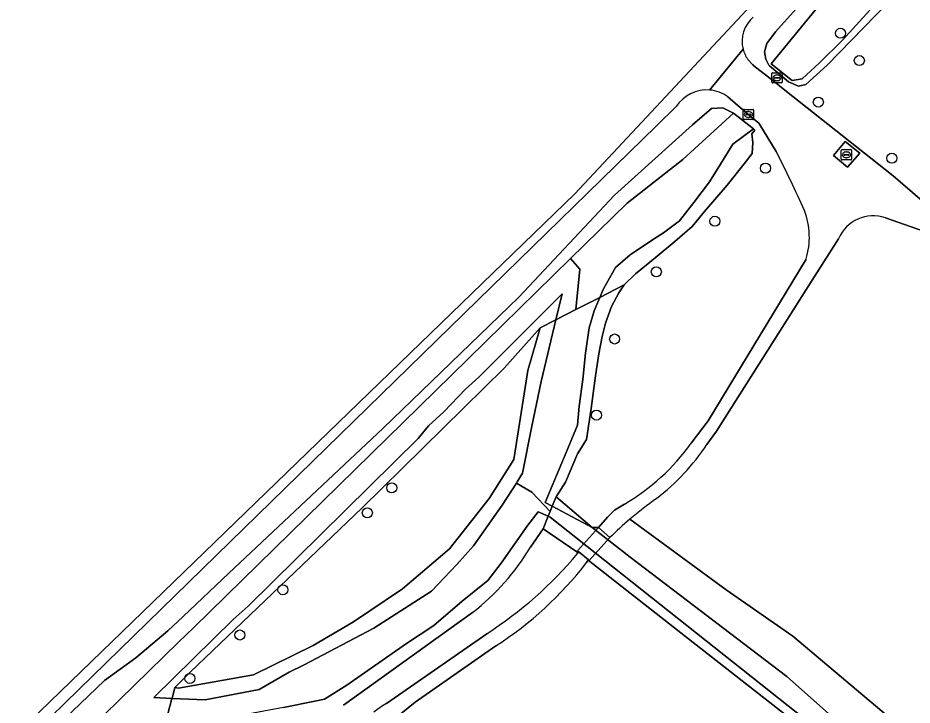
# Model space of a CAD drawing. Extents: x 159626 to 160723, y 388173 to 389416.
# Drawn here: x 160255.9 to 160342.8, y 389158.7 to 389225.5 of the extents above; entities that cross this region are included whole.
import ezdxf

# ---------------------------------------------------------------- set-up
doc = ezdxf.new("R2010")
doc.units = 0
for name, color, linetype in [('IMGEO_Boom', 7, 'Continuous'), ('IMGEO_Dek', 7, 'Continuous'), ('IMGEO_Grasland_agrarisch', 7, 'Continuous'), ('IMGEO_Grasland_overig', 7, 'Continuous'), ('IMGEO_Groenvoorziening', 7, 'Continuous'), ('IMGEO_Hek', 7, 'Continuous'), ('IMGEO_Loofbos', 7, 'Continuous'), ('IMGEO_Oever', 7, 'Continuous'), ('IMGEO_Rijbaan_lokaal_halfverhard', 7, 'Continuous'), ('IMGEO_Rioolput', 7, 'Continuous'), ('IMGEO_Voetpad_gesloten', 7, 'Continuous'), ('IMGEO_Voetpad_halfverhard', 7, 'Continuous'), ('IMGEO_Voetpad_open', 7, 'Continuous'), ('IMGEO_Waterloop', 7, 'Continuous')]:
    doc.layers.add(name, color=color, linetype=linetype)

msp = doc.modelspace()

# ---------------------------------------------------------------- linework, layer by layer
at = {"layer": 'IMGEO_Boom'}
for centre in [(160335.88, 389224.035), (160337.701, 389221.383), (160333.716, 389217.347), (160340.857, 389211.882), (160328.582, 389210.913), (160323.657, 389205.753), (160317.96, 389200.835), (160313.906, 389194.296), (160312.143, 389186.897), (160292.227, 389179.818), (160289.856, 389177.389), (160281.649, 389169.904), (160277.466, 389165.501), (160272.607, 389161.283)]:
    msp.add_circle(centre, 0.489, dxfattribs=at)
at = {"layer": 'IMGEO_Dek'}
msp.add_lwpolyline([(160310.305, 389173.696), (160310.423, 389173.596), (160311.361, 389172.8), (160311.431, 389172.741), (160313.454, 389174.995), (160312.339, 389175.972)], close=True, dxfattribs=at)
at = {"layer": 'IMGEO_Grasland_agrarisch'}
for points in [[(160388.566, 389174.937), (160370.942, 389185.933), (160344.582, 389204.566), (160340.247, 389206.086)], [(160335.684, 389204.054), (160333.341, 389200.367), (160323.826, 389185.322), (160322.887, 389184.047)], [(160315.396, 389176.775), (160324.762, 389169.892), (160331.245, 389165.394), (160338.643, 389159.145), (160347.019, 389152.087), (160352.744, 389148.485), (160362.481, 389143.194), (160364.174, 389140.654), (160364.704, 389138.643), (160372.535, 389131.869), (160369.254, 389128.377), (160347.347, 389145.31), (160343.945, 389148.328), (160341.403, 389150.192), (160340.96, 389149.55), (160330.767, 389157.542), (160320.794, 389165.363), (160311.778, 389172.432), (160311.337, 389172.767), (160311.17, 389172.542)], [(160302.344, 389164.436), (160294.511, 389158.979), (160292.629, 389157.437)]]:
    msp.add_lwpolyline(points, dxfattribs=at)
for centre, radius, start, end in [((160339.061, 389202.609), 3.673, 71.17011, 156.83872), ((160304.305, 389196.444), 22.338, 307.76745, 326.29038), ((160338.586, 389149.582), 35.739, 125.19809, 130.45686), ((160283.204, 389194.134), 35.331, 302.80105, 322.3291)]:
    msp.add_arc(centre, radius, start, end, dxfattribs=at)
at = {"layer": 'IMGEO_Grasland_overig'}
for points in [[(160346.406, 389233.118), (160334.564, 389220.949), (160332.492, 389219.043), (160331.774, 389218.894), (160330.829, 389219.301), (160329.973, 389220.021), (160328.974, 389220.86), (160328.893, 389220.928), (160328.616, 389221.514), (160328.484, 389222.225), (160328.707, 389223.039), (160329.54, 389224.177), (160337.282, 389232.828)], [(160326.861, 389221.486), (160327.335, 389220.971), (160327.618, 389220.747), (160329.404, 389219.331), (160330.464, 389218.491), (160340.986, 389210.155), (160352.046, 389200.649), (160387.893, 389176.939)], [(160329.615, 389212.545), (160327.977, 389215.192), (160327.922, 389215.282), (160326.835, 389216.215), (160325.149, 389217.662), (160324.92, 389217.858)], [(160319.905, 389216.906), (160317.966, 389215.025), (160255.091, 389153.665), (160229.33, 389128.502), (160218.769, 389118.226), (160214.731, 389114.586), (160211.458, 389111.496), (160207.818, 389108.223), (160202.954, 389104.216), (160192.615, 389095.987), (160184.408, 389089.615), (160162.973, 389073.86), (160152.253, 389066.627), (160147.88, 389063.446), (160139.623, 389058.041), (160134.064, 389054.013), (160130.126, 389051.391), (160126.207, 389049.186), (160120.19, 389045.789), (160114.797, 389042.585), (160107.046, 389038.681), (160094.504, 389033.155), (160076.791, 389025.521), (160066.26, 389021.528)], [(160257.325, 389154.402), (160264.306, 389161.069), (160267.351, 389163.284), (160270.459, 389165.895), (160271.95, 389167.308), (160276.375, 389171.503), (160291.378, 389185.58), (160304.595, 389198.376), (160313.902, 389208.296), (160321.473, 389215.12), (160323.325, 389216.711), (160324.437, 389216.772), (160325.463, 389216.262), (160327.398, 389214.737), (160327.546, 389214.62), (160327.263, 389214.244), (160327.358, 389213.426), (160327.267, 389212.355), (160326.487, 389211.346), (160324.85, 389209.266), (160322.648, 389206.711), (160321.455, 389205.243), (160319.772, 389203.775), (160317.845, 389202.184), (160315.949, 389200.624), (160314.847, 389199.553), (160314.312, 389198.773), (160313.593, 389197.458), (160313.012, 389195.822), (160312.706, 389194.537), (160312.354, 389192.87), (160312.033, 389190.713), (160311.62, 389187.547), (160311.17, 389184.52), (160310.284, 389183.126), (160309.137, 389180.377), (160308.204, 389178.938), (160311.721, 389175.968), (160312.339, 389175.972), (160313.203, 389176.963), (160313.884, 389177.636), (160314.069, 389177.751), (160314.856, 389178.241)], [(160321.344, 389184.149), (160323.009, 389186.339), (160332.52, 389202.079)], [(160310.286, 389173.42), (160310.355, 389173.509), (160310.234, 389173.602), (160306.957, 389175.84), (160305.711, 389174.051)], [(160300.083, 389167.7), (160287.549, 389158.682)], [(160291.713, 389158.825), (160301.464, 389165.625)]]:
    msp.add_lwpolyline(points, dxfattribs=at)
for centre, radius, start, end in [((160329.358, 389223.259), 3.062, 129.91362, 194.69686), ((160329.361, 389223.257), 3.064, 194.64932, 215.30886), ((160322.863, 389215.022), 3.507, 85.45273, 147.50727), ((160322.86, 389215.032), 3.497, 53.905, 85.3858), ((160223.56, 389158.429), 119.064, 23.96114, 27.03347), ((160325.626, 389204.204), 7.214, 342.87278, 20.95039), ((160304.391, 389196.25), 20.828, 300.16079, 324.48146), ((160286.454, 389185.447), 22.377, 307.52371, 329.38415), ((160280.277, 389198.493), 39.105, 302.80615, 320.12061), ((160295.938, 389151.319), 8.613, 119.37541, 129.30515)]:
    msp.add_arc(centre, radius, start, end, dxfattribs=at)
at = {"layer": 'IMGEO_Groenvoorziening'}
msp.add_lwpolyline([(160306.667, 389195.389), (160303.157, 389191.446), (160289.366, 389177.876), (160272.639, 389161.895), (160271.139, 389160.403), (160271.149, 389160.401), (160271.487, 389160.344), (160278.801, 389161.626), (160284.594, 389164.473), (160288.527, 389166.777), (160293.284, 389169.994), (160297.851, 389173.898), (160301.69, 389178.794), (160304.11, 389182.587), (160305.47, 389191.231), (160306.663, 389195.376)], close=True, dxfattribs=at)
at = {"layer": 'IMGEO_Hek'}
msp.add_lwpolyline([(160311.337, 389172.767), (160340.96, 389149.55)], dxfattribs=at)
at = {"layer": 'IMGEO_Loofbos'}
msp.add_lwpolyline([(160313.454, 389174.995), (160312.339, 389175.972), (160311.721, 389175.968), (160315.424, 389173.078), (160330.651, 389161.462), (160336.458, 389156.303), (160342.321, 389151.094), (160341.403, 389150.192), (160343.945, 389148.328), (160347.347, 389145.31), (160369.254, 389128.377), (160372.535, 389131.869), (160364.704, 389138.643), (160364.174, 389140.654), (160362.481, 389143.194), (160352.744, 389148.485), (160347.019, 389152.087), (160338.643, 389159.145), (160331.245, 389165.394), (160324.762, 389169.892), (160315.396, 389176.775)], dxfattribs=at)
msp.add_arc((160338.758, 389149.338), 36.036, 130.41306, 134.60249, dxfattribs=at)
at = {"layer": 'IMGEO_Oever'}
for points in [[(160338.736, 389226.282), (160336.074, 389223.376), (160333.841, 389221.173), (160332.128, 389219.613), (160331.173, 389219.432), (160331.043, 389219.537), (160329.134, 389221.07), (160340.062, 389234.415)], [(160337.282, 389232.828), (160329.54, 389224.177), (160328.707, 389223.039), (160328.484, 389222.225), (160328.616, 389221.514), (160328.893, 389220.928), (160328.974, 389220.86), (160329.973, 389220.021), (160330.829, 389219.301), (160331.774, 389218.894), (160332.492, 389219.043), (160334.564, 389220.949), (160346.406, 389233.118)], [(160325.463, 389216.262), (160324.437, 389216.772), (160323.325, 389216.711), (160321.473, 389215.12), (160313.902, 389208.296), (160304.595, 389198.376), (160291.378, 389185.58), (160276.375, 389171.503), (160271.95, 389167.308), (160270.459, 389165.895), (160267.351, 389163.284), (160264.306, 389161.069), (160257.325, 389154.402), (160251.136, 389146.908), (160237.436, 389132.278), (160227.143, 389122.788), (160220.735, 389116.556), (160210.477, 389107.094), (160204.81, 389102.364), (160192.585, 389093.933)], [(160203.231, 389099.769), (160204.027, 389100.448), (160206.182, 389101.947), (160214.676, 389109.416), (160224.225, 389118.69), (160225.519, 389119.837), (160227.31, 389121.57), (160239.91, 389133.467), (160252.005, 389145.767), (160262.864, 389156.368), (160271.506, 389164.805), (160272.973, 389166.237), (160298.048, 389190.765), (160309.63, 389202.134), (160315.114, 389207.517), (160320.537, 389211.754), (160325.463, 389216.262)], [(160306.957, 389175.84), (160307.445, 389177.052), (160306.456, 389177.499), (160305.471, 389176.179), (160302.871, 389172.495), (160301.587, 389170.799), (160299.078, 389168.78), (160296.325, 389166.425), (160293.664, 389164.681), (160287.855, 389160.614), (160285.684, 389159.268), (160284.924, 389159.108), (160281.704, 389158.453), (160275.455, 389157.296), (160271.919, 389156.785), (160270.052, 389155.842), (160269.932, 389155.771), (160269.287, 389153.299), (160272.039, 389154.727), (160273.607, 389155.331), (160277.897, 389155.97), (160278.976, 389156.131), (160280.514, 389156.345)], [(160305.711, 389174.051), (160306.957, 389175.84)], [(160287.549, 389158.682), (160300.083, 389167.7)]]:
    msp.add_lwpolyline(points, dxfattribs=at)
for points in [[(160312.462, 389198.339), (160314.847, 389199.553), (160315.949, 389200.624), (160317.845, 389202.184), (160319.772, 389203.775), (160321.455, 389205.243), (160322.648, 389206.711), (160324.85, 389209.266), (160326.487, 389211.346), (160327.267, 389212.355), (160327.358, 389213.426), (160327.263, 389214.244), (160327.546, 389214.62), (160327.398, 389214.737), (160325.411, 389213.265), (160324.192, 389211.3), (160323.122, 389209.587), (160321.623, 389207.568), (160320.216, 389205.794), (160318.656, 389204.631), (160317.769, 389204.081), (160315.413, 389202.49), (160314.006, 389201.266), (160312.813, 389199.186)], [(160307.84, 389178.035), (160308.204, 389178.938), (160309.137, 389180.377), (160310.284, 389183.126), (160311.17, 389184.52), (160311.62, 389187.547), (160312.033, 389190.713), (160312.354, 389192.87), (160312.706, 389194.537), (160313.012, 389195.822), (160313.593, 389197.458), (160314.312, 389198.773), (160314.847, 389199.553), (160312.462, 389198.339), (160311.926, 389197.045), (160311.437, 389195.393), (160311.069, 389192.916), (160310.825, 389190.346), (160310.458, 389187.777), (160310.305, 389185.911), (160309.179, 389183.247), (160307.16, 389178.397)], [(160303.157, 389191.446), (160306.667, 389195.389), (160306.663, 389195.376), (160308.199, 389196.158), (160308.202, 389196.171), (160308.814, 389198.705), (160300.697, 389190.575), (160299.413, 389189.413), (160297.305, 389187.216), (160295.791, 389185.841), (160294.798, 389184.623), (160278.268, 389168.299), (160276.806, 389167.023), (160269.095, 389159.415), (160270.861, 389159.337), (160270.871, 389159.337), (160271.149, 389160.401), (160271.139, 389160.403), (160272.639, 389161.895), (160289.366, 389177.876)], [(160308.199, 389196.158), (160306.663, 389195.376), (160305.47, 389191.231), (160304.11, 389182.587), (160301.69, 389178.794), (160297.851, 389173.898), (160293.284, 389169.994), (160288.527, 389166.777), (160284.594, 389164.473), (160278.801, 389161.626), (160271.487, 389160.344), (160271.149, 389160.401), (160270.871, 389159.337), (160274.1, 389159.194), (160279.352, 389160.216), (160282.259, 389161.885), (160283.659, 389162.565), (160290.486, 389166.181), (160296.111, 389169.775), (160298.558, 389172.375), (160300.18, 389174.179), (160302.963, 389178.126), (160304.364, 389180.285), (160304.432, 389180.389), (160304.952, 389181.249), (160305.869, 389185.803), (160306.756, 389190.178)], [(160308.204, 389178.938), (160307.84, 389178.035), (160311.721, 389175.968)], [(160307.639, 389176.964), (160307.445, 389177.052), (160306.957, 389175.84), (160310.234, 389173.602), (160310.355, 389173.509), (160310.423, 389173.596), (160311.361, 389172.8), (160311.337, 389172.767), (160311.778, 389172.432), (160320.794, 389165.363), (160330.767, 389157.542), (160340.96, 389149.55), (160341.403, 389150.192)]]:
    msp.add_lwpolyline(points, close=True, dxfattribs=at)
msp.add_arc((160286.454, 389185.447), 22.377, 307.52371, 329.38415, dxfattribs=at)
at = {"layer": 'IMGEO_Rijbaan_lokaal_halfverhard'}
for points in [[(160425.774, 389383.656), (160378.413, 389310.486), (160354.95, 389266.193), (160336.027, 389236.286), (160310.021, 389208.418), (160205.949, 389107.719), (160110.695, 389041.218), (160031.6, 389011.311)], [(160326.397, 389222.482), (160323.141, 389218.518)], [(160323.141, 389218.518), (160326.397, 389222.482)], [(160340.986, 389210.155), (160330.464, 389218.491), (160329.404, 389219.331), (160327.618, 389220.747), (160327.335, 389220.971), (160326.861, 389221.486)], [(160324.92, 389217.858), (160325.149, 389217.662), (160326.835, 389216.215), (160327.922, 389215.282), (160327.977, 389215.192), (160329.615, 389212.545)], [(160066.26, 389021.528), (160076.791, 389025.521), (160094.504, 389033.155), (160107.046, 389038.681), (160114.797, 389042.585), (160120.19, 389045.789), (160126.207, 389049.186), (160130.126, 389051.391), (160134.064, 389054.013), (160139.623, 389058.041), (160147.88, 389063.446), (160152.253, 389066.627), (160162.973, 389073.86), (160184.408, 389089.615), (160192.615, 389095.987), (160202.954, 389104.216), (160207.818, 389108.223), (160211.458, 389111.496), (160214.731, 389114.586), (160218.769, 389118.226), (160229.33, 389128.502), (160255.091, 389153.665), (160317.966, 389215.025), (160319.905, 389216.906)], [(160387.893, 389176.939), (160352.046, 389200.649), (160340.986, 389210.155)], [(160340.247, 389206.086), (160344.582, 389204.566), (160370.942, 389185.933), (160388.566, 389174.937)], [(160322.887, 389184.047), (160323.826, 389185.322), (160333.341, 389200.367), (160335.684, 389204.054)], [(160332.52, 389202.079), (160323.009, 389186.339), (160321.344, 389184.149)], [(160314.856, 389178.241), (160314.069, 389177.751), (160313.884, 389177.636), (160313.203, 389176.963), (160312.339, 389175.972), (160313.454, 389174.995)]]:
    msp.add_lwpolyline(points, dxfattribs=at)
msp.add_lwpolyline([(160336.541, 389211.01), (160335.192, 389212.136), (160336.315, 389213.513), (160337.756, 389212.366)], close=True, dxfattribs=at)
for centre, radius, start, end in [((160329.358, 389223.259), 3.062, 129.91362, 194.69686), ((160329.361, 389223.257), 3.064, 194.64932, 215.30886), ((160322.863, 389215.022), 3.507, 85.45273, 147.50727), ((160322.86, 389215.032), 3.497, 53.905, 85.3858), ((160223.56, 389158.429), 119.064, 23.96114, 27.03347), ((160325.626, 389204.204), 7.214, 342.87278, 20.95039), ((160339.061, 389202.609), 3.673, 71.17011, 156.83872), ((160304.391, 389196.25), 20.828, 300.16079, 324.48146), ((160304.305, 389196.444), 22.338, 307.76745, 326.29038), ((160338.586, 389149.582), 35.739, 125.19809, 130.45686), ((160338.758, 389149.338), 36.036, 130.41306, 134.60249)]:
    msp.add_arc(centre, radius, start, end, dxfattribs=at)
at = {"layer": 'IMGEO_Rioolput'}
for p, q in [((160329.27, 389220.202), (160330.122, 389220.202)), ((160329.195, 389219.276), (160329.195, 389220.128)), ((160329.454, 389219.696), (160329.454, 389219.708)), ((160329.892, 389219.659), (160329.494, 389219.659)), ((160329.497, 389219.745), (160329.895, 389219.745)), ((160329.706, 389219.422), (160329.681, 389219.422)), ((160329.683, 389219.982), (160329.708, 389219.982)), ((160329.938, 389219.708), (160329.938, 389219.696)), ((160330.196, 389220.128), (160330.196, 389219.276)), ((160330.122, 389219.202), (160329.27, 389219.202)), ((160326.418, 389215.71), (160326.418, 389216.562)), ((160326.493, 389216.636), (160327.345, 389216.636)), ((160326.677, 389216.13), (160326.677, 389216.142)), ((160327.115, 389216.093), (160326.717, 389216.093)), ((160326.72, 389216.179), (160327.118, 389216.179)), ((160326.929, 389215.856), (160326.904, 389215.856)), ((160326.906, 389216.416), (160326.931, 389216.416)), ((160327.161, 389216.142), (160327.161, 389216.13)), ((160327.419, 389216.562), (160327.419, 389215.71)), ((160327.345, 389215.636), (160326.493, 389215.636)), ((160335.947, 389211.789), (160335.947, 389212.641)), ((160336.022, 389212.715), (160336.874, 389212.715)), ((160336.435, 389212.495), (160336.46, 389212.495)), ((160336.948, 389212.641), (160336.948, 389211.789)), ((160336.874, 389211.715), (160336.022, 389211.715)), ((160336.206, 389212.209), (160336.206, 389212.221)), ((160336.644, 389212.172), (160336.246, 389212.172)), ((160336.249, 389212.258), (160336.647, 389212.258)), ((160336.458, 389211.935), (160336.433, 389211.935)), ((160336.69, 389212.221), (160336.69, 389212.209))]:
    msp.add_line(p, q, dxfattribs=at)
for points in [[(160329.27, 389220.202), (160330.122, 389220.202)], [(160329.195, 389219.276), (160329.195, 389220.128)], [(160330.196, 389220.128), (160330.196, 389219.276)], [(160330.122, 389219.202), (160329.27, 389219.202)], [(160326.418, 389215.71), (160326.418, 389216.562)], [(160326.493, 389216.636), (160327.345, 389216.636)], [(160327.419, 389216.562), (160327.419, 389215.71)], [(160327.345, 389215.636), (160326.493, 389215.636)], [(160335.947, 389211.789), (160335.947, 389212.641)], [(160336.022, 389212.715), (160336.874, 389212.715)], [(160336.948, 389212.641), (160336.948, 389211.789)], [(160336.874, 389211.715), (160336.022, 389211.715)]]:
    msp.add_lwpolyline(points, dxfattribs=at)
for centre, radius, start, end in [((160329.272, 389220.126), 0.0765, 91.55205, 178.44795), ((160329.272, 389220.126), 0.0765, 91.55205, 178.44795), ((160330.12, 389220.126), 0.0765, 1.55205, 88.44795), ((160330.12, 389220.126), 0.0765, 1.55205, 88.44795), ((160329.494, 389219.705), 0.0403, 85.87752, 175.75265), ((160329.491, 389219.695), 0.0366, 178.93798, 274.71019), ((160329.895, 389219.702), 0.043, 264.86636, 352.45326), ((160329.899, 389219.707), 0.0386, 1.73085, 96.63898), ((160329.272, 389219.278), 0.0765, 181.55205, 268.44795), ((160329.272, 389219.278), 0.0765, 181.55205, 268.44795), ((160330.12, 389219.278), 0.0765, 271.55205, 358.44795), ((160330.12, 389219.278), 0.0765, 271.55205, 358.44795), ((160326.495, 389216.56), 0.0765, 91.55205, 178.44795), ((160326.495, 389216.56), 0.0765, 91.55205, 178.44795), ((160326.717, 389216.139), 0.0403, 85.87752, 175.75265), ((160326.714, 389216.129), 0.0366, 178.93798, 274.71019), ((160327.118, 389216.136), 0.043, 264.86636, 352.45326), ((160327.122, 389216.141), 0.0386, 1.73085, 96.63898), ((160327.343, 389216.56), 0.0765, 1.55205, 88.44795), ((160327.343, 389216.56), 0.0765, 1.55205, 88.44795), ((160326.495, 389215.712), 0.0765, 181.55205, 268.44795), ((160326.495, 389215.712), 0.0765, 181.55205, 268.44795), ((160327.343, 389215.712), 0.0765, 271.55205, 358.44795), ((160327.343, 389215.712), 0.0765, 271.55205, 358.44795), ((160336.024, 389212.639), 0.0765, 91.55205, 178.44795), ((160336.024, 389212.639), 0.0765, 91.55205, 178.44795), ((160336.872, 389212.639), 0.0765, 1.55205, 88.44795), ((160336.872, 389212.639), 0.0765, 1.55205, 88.44795), ((160336.024, 389211.791), 0.0765, 181.55205, 268.44795), ((160336.024, 389211.791), 0.0765, 181.55205, 268.44795), ((160336.246, 389212.218), 0.0403, 85.87752, 175.75265), ((160336.243, 389212.208), 0.0366, 178.93798, 274.71019), ((160336.647, 389212.215), 0.043, 264.86636, 352.45326), ((160336.651, 389212.22), 0.0386, 1.73085, 96.63898), ((160336.872, 389211.791), 0.0765, 271.55205, 358.44795), ((160336.872, 389211.791), 0.0765, 271.55205, 358.44795)]:
    msp.add_arc(centre, radius, start, end, dxfattribs=at)
for centre, major_axis, ratio, start_param, end_param in [((160329.682, 389219.702), (-0.387, 0.002), 0.722429, 4.712389, 7.853982), ((160329.707, 389219.702), (-0.39, 0.002), 0.717154, 1.570796, 4.712389), ((160326.905, 389216.136), (-0.387, 0.002), 0.722429, 4.712389, 7.853982), ((160326.93, 389216.136), (-0.39, 0.002), 0.717154, 1.570796, 4.712389), ((160336.434, 389212.215), (-0.387, 0.002), 0.722429, 4.712389, 7.853982), ((160336.459, 389212.215), (-0.39, 0.002), 0.717154, 1.570796, 4.712389)]:
    msp.add_ellipse(centre, major_axis=major_axis, ratio=ratio, start_param=start_param, end_param=end_param, dxfattribs=at)
at = {"layer": 'IMGEO_Voetpad_gesloten'}
msp.add_lwpolyline([(160337.756, 389212.366), (160336.315, 389213.513), (160335.192, 389212.136), (160336.541, 389211.01)], close=True, dxfattribs=at)
at = {"layer": 'IMGEO_Voetpad_halfverhard'}
for points in [[(160311.17, 389172.542), (160311.337, 389172.767), (160311.361, 389172.8), (160310.423, 389173.596), (160310.355, 389173.509), (160310.286, 389173.42)], [(160301.464, 389165.625), (160291.713, 389158.825)], [(160292.629, 389157.437), (160294.511, 389158.979), (160302.344, 389164.436)]]:
    msp.add_lwpolyline(points, dxfattribs=at)
for centre, radius, start, end in [((160280.277, 389198.493), 39.105, 302.80615, 320.12061), ((160283.204, 389194.134), 35.331, 302.80105, 322.3291), ((160295.938, 389151.319), 8.613, 119.37541, 129.30515)]:
    msp.add_arc(centre, radius, start, end, dxfattribs=at)
at = {"layer": 'IMGEO_Voetpad_open'}
msp.add_lwpolyline([(160310.305, 389173.696), (160310.423, 389173.596), (160311.361, 389172.8), (160311.431, 389172.741), (160313.454, 389174.995), (160312.339, 389175.972)], close=True, dxfattribs=at)
at = {"layer": 'IMGEO_Waterloop'}
for points in [[(160340.062, 389234.415), (160329.134, 389221.07), (160331.043, 389219.537), (160331.173, 389219.432), (160332.128, 389219.613), (160333.841, 389221.173), (160336.074, 389223.376), (160338.736, 389226.282)], [(160281.704, 389158.453), (160284.924, 389159.108), (160285.684, 389159.268), (160287.855, 389160.614), (160293.664, 389164.681), (160296.325, 389166.425), (160299.078, 389168.78), (160301.587, 389170.799), (160302.871, 389172.495), (160305.471, 389176.179), (160306.456, 389177.499), (160307.445, 389177.052), (160307.627, 389177.503), (160305.851, 389179.4), (160304.364, 389180.285), (160302.963, 389178.126), (160300.18, 389174.179), (160298.558, 389172.375), (160296.111, 389169.775), (160290.486, 389166.181), (160283.659, 389162.565), (160282.259, 389161.885), (160279.352, 389160.216), (160274.1, 389159.194), (160270.871, 389159.337), (160270.861, 389159.337), (160270.31, 389157.225)]]:
    msp.add_lwpolyline(points, dxfattribs=at)
for points in [[(160323.122, 389209.587), (160324.192, 389211.3), (160325.411, 389213.265), (160327.398, 389214.737), (160325.463, 389216.262), (160320.537, 389211.754), (160315.114, 389207.517), (160309.63, 389202.134), (160310.524, 389201.076), (160310.129, 389197.151), (160312.462, 389198.339), (160312.813, 389199.186), (160314.006, 389201.266), (160315.413, 389202.49), (160317.769, 389204.081), (160318.656, 389204.631), (160320.216, 389205.794), (160321.623, 389207.568)], [(160270.861, 389159.337), (160269.095, 389159.415), (160276.806, 389167.023), (160278.268, 389168.299), (160294.798, 389184.623), (160295.791, 389185.841), (160297.305, 389187.216), (160299.413, 389189.413), (160300.697, 389190.575), (160308.814, 389198.705), (160308.202, 389196.171), (160310.129, 389197.151), (160310.524, 389201.076), (160309.63, 389202.134), (160298.048, 389190.765), (160272.973, 389166.237), (160271.506, 389164.805), (160262.864, 389156.368), (160263.429, 389156.007), (160263.43, 389156.007), (160270.31, 389157.225)], [(160310.825, 389190.346), (160311.069, 389192.916), (160311.437, 389195.393), (160311.926, 389197.045), (160312.462, 389198.339), (160310.129, 389197.151), (160308.202, 389196.171), (160308.199, 389196.158), (160306.756, 389190.178), (160305.869, 389185.803), (160304.952, 389181.249), (160304.432, 389180.389), (160304.364, 389180.285), (160305.851, 389179.4), (160307.627, 389177.503), (160307.84, 389178.035), (160307.16, 389178.397), (160309.179, 389183.247), (160310.305, 389185.911), (160310.458, 389187.777)], [(160307.84, 389178.035), (160307.627, 389177.503), (160307.445, 389177.052), (160307.639, 389176.964), (160341.403, 389150.192), (160342.321, 389151.094), (160336.458, 389156.303), (160330.651, 389161.462), (160315.424, 389173.078), (160311.721, 389175.968)]]:
    msp.add_lwpolyline(points, close=True, dxfattribs=at)

doc.saveas('drawing.dxf')
